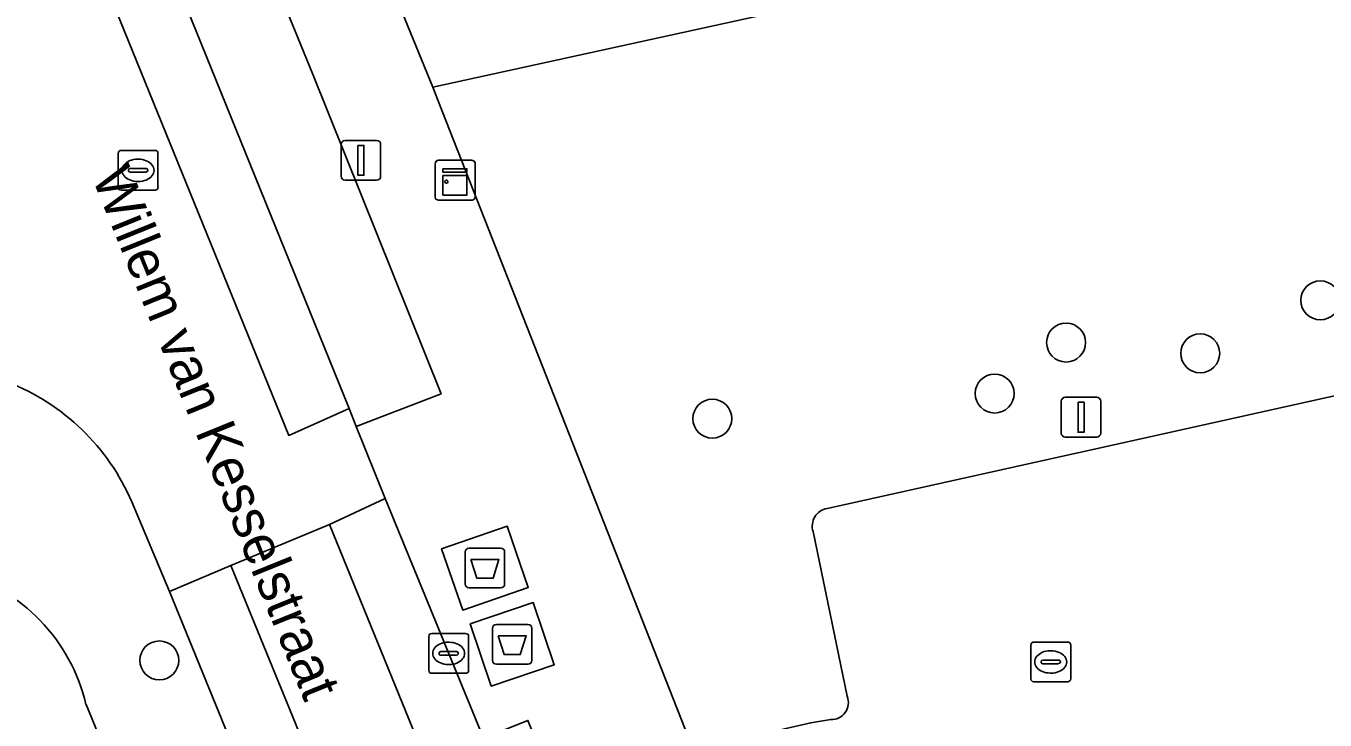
# Model space of a CAD drawing. Extents: x 160030 to 160839, y 385325 to 386450.
# Drawn here: x 160686.46 to 160719.07, y 385616.65 to 385634.08 of the extents above; entities that cross this region are included whole.
import ezdxf

# ---------------------------------------------------------------- set-up
doc = ezdxf.new("R2010")
doc.units = 0
for name, color, linetype in [('IMGEO_Afval_apart_plaats', 7, 'Continuous'), ('IMGEO_Boom', 7, 'Continuous'), ('IMGEO_Groenvoorziening', 7, 'Continuous'), ('IMGEO_Kast', 7, 'Continuous'), ('IMGEO_Kolk', 7, 'Continuous'), ('IMGEO_Lichtmast', 7, 'Continuous'), ('IMGEO_Openbare_ruimte_label', 7, 'Continuous'), ('IMGEO_Parkeervlak_open', 7, 'Continuous'), ('IMGEO_Rijbaan_lokaal_gesloten', 7, 'Continuous'), ('IMGEO_Rijbaan_lokaal_open', 7, 'Continuous'), ('IMGEO_Rioolput', 7, 'Continuous'), ('IMGEO_Voetpad_gesloten', 7, 'Continuous'), ('IMGEO_Voetpad_open', 7, 'Continuous')]:
    doc.layers.add(name, color=color, linetype=linetype)

msp = doc.modelspace()

# ---------------------------------------------------------------- linework, layer by layer
at = {"layer": 'IMGEO_Afval_apart_plaats'}
for p, q in [((160697.485, 385620.064), (160697.485, 385620.864)), ((160697.485, 385620.864), (160697.485, 385620.064)), ((160697.585, 385620.964), (160698.375, 385620.964)), ((160698.375, 385620.964), (160697.585, 385620.964)), ((160698.475, 385620.864), (160698.475, 385620.064)), ((160698.475, 385620.064), (160698.475, 385620.864)), ((160698.375, 385619.964), (160697.585, 385619.964)), ((160697.585, 385619.964), (160698.375, 385619.964)), ((160698.17, 385618.147), (160698.17, 385618.947)), ((160698.17, 385618.947), (160698.17, 385618.147)), ((160698.27, 385619.047), (160699.06, 385619.047)), ((160699.06, 385619.047), (160698.27, 385619.047)), ((160699.16, 385618.947), (160699.16, 385618.147)), ((160699.16, 385618.147), (160699.16, 385618.947)), ((160699.06, 385618.047), (160698.27, 385618.047)), ((160698.27, 385618.047), (160699.06, 385618.047))]:
    msp.add_line(p, q, dxfattribs=at)
for points in [[(160697.628, 385620.678), (160698.332, 385620.678), (160698.183, 385620.208), (160697.777, 385620.208), (160697.628, 385620.678)], [(160698.313, 385618.761), (160699.017, 385618.761), (160698.868, 385618.291), (160698.462, 385618.291), (160698.313, 385618.761)]]:
    msp.add_lwpolyline(points, dxfattribs=at)
for centre, start, end in [((160697.585, 385620.864), 90, 180), ((160697.585, 385620.864), 90, 180), ((160698.375, 385620.864), 0, 90), ((160698.375, 385620.864), 360, 90), ((160697.585, 385620.064), 180, 270), ((160697.585, 385620.064), 180, 270), ((160698.375, 385620.064), 270, 0), ((160698.375, 385620.064), 270, 0), ((160698.27, 385618.947), 90, 180), ((160698.27, 385618.947), 90, 180), ((160699.06, 385618.947), 0, 90), ((160699.06, 385618.947), 360, 90), ((160698.27, 385618.147), 180, 270), ((160698.27, 385618.147), 180, 270), ((160699.06, 385618.147), 270, 0), ((160699.06, 385618.147), 270, 0)]:
    msp.add_arc(centre, 0.1, start, end, dxfattribs=at)
at = {"layer": 'IMGEO_Boom'}
for centre in [(160718.951, 385627.188), (160712.57, 385626.128), (160715.937, 385625.856), (160710.777, 385624.847), (160703.69, 385624.217), (160689.807, 385618.144)]:
    msp.add_circle(centre, 0.489, dxfattribs=at)
at = {"layer": 'IMGEO_Groenvoorziening'}
for points in [[(160758.778, 385646.124), (160753.839, 385645.047), (160727.249, 385639.24), (160696.668, 385632.545), (160696.905, 385631.943), (160703.192, 385615.95), (160703.709, 385616.016), (160706.16, 385616.577), (160706.66, 385616.657)], [(160706.573, 385621.963), (160737.965, 385628.931), (160740.966, 385629.273), (160759.505, 385633.343)], [(160707.074, 385617.242), (160706.217, 385621.378)], [(160680.284, 385619.129), (160678.833, 385617.915), (160695.737, 385598.058), (160687.965, 385617.033)]]:
    msp.add_lwpolyline(points, dxfattribs=at)
for centre, radius, start, end in [((160706.653, 385621.514), 0.456, 100.0751, 197.28), ((160683.558, 385616.004), 4.525, 13.1416, 74.7427), ((160706.677, 385617.084), 0.427, 267.6604, 21.7661)]:
    msp.add_arc(centre, radius, start, end, dxfattribs=at)
at = {"layer": 'IMGEO_Kast'}
for p, q in [((160696.807, 385630.705), (160697.648, 385630.705)), ((160697.648, 385630.705), (160696.807, 385630.705)), ((160697.732, 385630.63), (160697.732, 385629.789)), ((160697.732, 385629.789), (160697.732, 385630.63)), ((160696.732, 385629.78), (160696.732, 385630.621)), ((160696.732, 385630.621), (160696.732, 385629.78)), ((160697.657, 385629.705), (160696.816, 385629.705)), ((160696.816, 385629.705), (160697.657, 385629.705))]:
    msp.add_line(p, q, dxfattribs=at)
for points in [[(160696.927, 385630.495), (160697.527, 385630.495), (160697.527, 385630.41), (160696.927, 385630.41), (160696.927, 385630.495)], [(160696.927, 385630.32), (160697.527, 385630.32), (160697.527, 385629.831), (160696.927, 385629.831), (160696.927, 385630.32)]]:
    msp.add_lwpolyline(points, dxfattribs=at)
msp.add_circle((160697.011, 385630.169), 0.0377, dxfattribs=at)
for centre, start, end in [((160696.81, 385630.627), 92.4484, 184.2845), ((160696.81, 385630.627), 92.4484, 184.2845), ((160697.654, 385630.627), 2.4484, 94.2845), ((160697.654, 385630.627), 2.4484, 94.2845), ((160696.81, 385629.783), 182.4484, 274.2845), ((160696.81, 385629.783), 182.4484, 274.2845), ((160697.654, 385629.783), 272.4484, 4.2845), ((160697.654, 385629.783), 272.4484, 4.2845)]:
    msp.add_arc(centre, 0.0779, start, end, dxfattribs=at)
at = {"layer": 'IMGEO_Kolk'}
for p, q in [((160696.569, 385617.895), (160696.569, 385618.747)), ((160696.644, 385618.821), (160697.496, 385618.821)), ((160697.057, 385618.601), (160697.082, 385618.601)), ((160697.57, 385618.747), (160697.57, 385617.895)), ((160711.759, 385618.605), (160712.611, 385618.605)), ((160696.828, 385618.315), (160696.828, 385618.327)), ((160697.266, 385618.278), (160696.868, 385618.278)), ((160696.871, 385618.364), (160697.269, 385618.364)), ((160697.312, 385618.327), (160697.312, 385618.315)), ((160711.684, 385617.679), (160711.684, 385618.531)), ((160712.172, 385618.385), (160712.197, 385618.385)), ((160712.685, 385618.531), (160712.685, 385617.679)), ((160697.08, 385618.041), (160697.055, 385618.041)), ((160711.943, 385618.099), (160711.943, 385618.111)), ((160712.381, 385618.062), (160711.983, 385618.062)), ((160711.986, 385618.148), (160712.384, 385618.148)), ((160712.427, 385618.111), (160712.427, 385618.099)), ((160697.496, 385617.821), (160696.644, 385617.821)), ((160712.611, 385617.605), (160711.759, 385617.605)), ((160712.195, 385617.825), (160712.17, 385617.825))]:
    msp.add_line(p, q, dxfattribs=at)
for points in [[(160696.569, 385617.895), (160696.569, 385618.747)], [(160696.644, 385618.821), (160697.496, 385618.821)], [(160697.57, 385618.747), (160697.57, 385617.895)], [(160711.759, 385618.605), (160712.611, 385618.605)], [(160711.684, 385617.679), (160711.684, 385618.531)], [(160712.685, 385618.531), (160712.685, 385617.679)], [(160697.496, 385617.821), (160696.644, 385617.821)], [(160712.611, 385617.605), (160711.759, 385617.605)]]:
    msp.add_lwpolyline(points, dxfattribs=at)
for centre, radius, start, end in [((160696.646, 385618.745), 0.0765, 91.552, 178.448), ((160696.646, 385618.745), 0.0765, 91.552, 178.448), ((160697.494, 385618.745), 0.0765, 1.552, 88.448), ((160697.494, 385618.745), 0.0765, 1.552, 88.448), ((160711.761, 385618.529), 0.0765, 91.552, 178.448), ((160711.761, 385618.529), 0.0765, 91.552, 178.448), ((160712.609, 385618.529), 0.0765, 1.552, 88.448), ((160712.609, 385618.529), 0.0765, 1.552, 88.448), ((160696.868, 385618.324), 0.0403, 85.8775, 175.7526), ((160696.865, 385618.314), 0.0366, 178.938, 274.7102), ((160697.269, 385618.321), 0.043, 264.8664, 352.4533), ((160697.273, 385618.326), 0.0386, 1.7309, 96.639), ((160711.983, 385618.108), 0.0403, 85.8775, 175.7526), ((160711.98, 385618.098), 0.0366, 178.938, 274.7102), ((160712.384, 385618.105), 0.043, 264.8664, 352.4533), ((160712.388, 385618.11), 0.0386, 1.7309, 96.639), ((160696.646, 385617.897), 0.0765, 181.552, 268.448), ((160696.646, 385617.897), 0.0765, 181.552, 268.448), ((160697.494, 385617.897), 0.0765, 271.552, 358.448), ((160697.494, 385617.897), 0.0765, 271.552, 358.448), ((160711.761, 385617.681), 0.0765, 181.552, 268.448), ((160711.761, 385617.681), 0.0765, 181.552, 268.448), ((160712.609, 385617.681), 0.0765, 271.552, 358.448), ((160712.609, 385617.681), 0.0765, 271.552, 358.448)]:
    msp.add_arc(centre, radius, start, end, dxfattribs=at)
for centre, major_axis, ratio, start_param, end_param in [((160697.056, 385618.321), (-0.387, 0.002), 0.722429, 4.712389, 7.853982), ((160697.081, 385618.321), (-0.39, 0.002), 0.717154, 1.570796, 4.712389), ((160712.171, 385618.105), (-0.387, 0.002), 0.722429, 4.712389, 7.853982), ((160712.196, 385618.105), (-0.39, 0.002), 0.717154, 1.570796, 4.712389)]:
    msp.add_ellipse(centre, major_axis=major_axis, ratio=ratio, start_param=start_param, end_param=end_param, dxfattribs=at)
at = {"layer": 'IMGEO_Lichtmast'}
for p, q in [((160694.372, 385630.305), (160694.372, 385631.105)), ((160694.372, 385631.105), (160694.372, 385630.305)), ((160694.472, 385631.205), (160695.262, 385631.205)), ((160695.262, 385631.205), (160694.472, 385631.205)), ((160695.362, 385631.105), (160695.362, 385630.305)), ((160695.362, 385630.305), (160695.362, 385631.105)), ((160695.262, 385630.205), (160694.472, 385630.205)), ((160694.472, 385630.205), (160695.262, 385630.205)), ((160712.45, 385623.852), (160712.45, 385624.652)), ((160712.45, 385624.652), (160712.45, 385623.852)), ((160712.55, 385624.752), (160713.34, 385624.752)), ((160713.34, 385624.752), (160712.55, 385624.752)), ((160713.44, 385624.652), (160713.44, 385623.852)), ((160713.44, 385623.852), (160713.44, 385624.652)), ((160713.34, 385623.752), (160712.55, 385623.752)), ((160712.55, 385623.752), (160713.34, 385623.752))]:
    msp.add_line(p, q, dxfattribs=at)
for points in [[(160694.792, 385631.08), (160694.942, 385631.08), (160694.942, 385630.33), (160694.792, 385630.33), (160694.792, 385631.08)], [(160712.87, 385624.627), (160713.02, 385624.627), (160713.02, 385623.877), (160712.87, 385623.877), (160712.87, 385624.627)]]:
    msp.add_lwpolyline(points, dxfattribs=at)
for centre, start, end in [((160694.472, 385631.105), 90, 180), ((160694.472, 385631.105), 90, 180), ((160695.262, 385631.105), 0, 90), ((160695.262, 385631.105), 360, 90), ((160694.472, 385630.305), 180, 270), ((160694.472, 385630.305), 180, 270), ((160695.262, 385630.305), 270, 0), ((160695.262, 385630.305), 270, 0), ((160712.55, 385624.652), 90, 180), ((160712.55, 385624.652), 90, 180), ((160713.34, 385624.652), 0, 90), ((160713.34, 385624.652), 360, 90), ((160712.55, 385623.852), 180, 270), ((160712.55, 385623.852), 180, 270), ((160713.34, 385623.852), 270, 0), ((160713.34, 385623.852), 270, 0)]:
    msp.add_arc(centre, 0.1, start, end, dxfattribs=at)
at = {"layer": 'IMGEO_Parkeervlak_open'}
msp.add_lwpolyline([(160694.574, 385624.472), (160694.745, 385624.022), (160696.878, 385624.838), (160693.652, 385632.886), (160690.097, 385641.586), (160687.977, 385640.739), (160688.016, 385640.644)], close=True, dxfattribs=at)
for points in [[(160759.505, 385633.343), (160740.966, 385629.273), (160737.965, 385628.931), (160706.573, 385621.963)], [(160706.217, 385621.378), (160707.074, 385617.242)], [(160706.66, 385616.657), (160706.16, 385616.577), (160703.709, 385616.016), (160706.197, 385609.931), (160707.926, 385610.625), (160709.192, 385611.15)]]:
    msp.add_lwpolyline(points, dxfattribs=at)
for centre, radius, start, end in [((160706.653, 385621.514), 0.456, 100.0751, 197.28), ((160706.677, 385617.084), 0.427, 267.6604, 21.7661)]:
    msp.add_arc(centre, radius, start, end, dxfattribs=at)
at = {"layer": 'IMGEO_Rijbaan_lokaal_gesloten'}
msp.add_lwpolyline([(160688.016, 385640.644), (160686.465, 385640.026), (160693.055, 385623.795), (160694.574, 385624.472)], close=True, dxfattribs=at)
for points in [[(160701.37, 385607.768), (160697.943, 385616.194), (160695.475, 385622.21), (160694.076, 385621.556), (160703.188, 385599.205), (160706.065, 385591.61)], [(160691.604, 385620.527), (160690.059, 385619.877), (160699.908, 385595.734)], [(160701.48, 385596.364), (160691.604, 385620.527)]]:
    msp.add_lwpolyline(points, dxfattribs=at)
at = {"layer": 'IMGEO_Rijbaan_lokaal_open'}
for points in [[(160689.115, 385622.125), (160690.059, 385619.877), (160691.604, 385620.527), (160694.076, 385621.556), (160695.475, 385622.21), (160694.745, 385624.022), (160694.574, 385624.472), (160693.055, 385623.795), (160686.465, 385640.026), (160688.016, 385640.644), (160687.977, 385640.739)], [(160694.076, 385621.556), (160691.604, 385620.527)], [(160706.065, 385591.61), (160703.188, 385599.205), (160694.076, 385621.556)], [(160691.604, 385620.527), (160701.48, 385596.364)]]:
    msp.add_lwpolyline(points, dxfattribs=at)
msp.add_arc((160683.957, 385619.908), 5.614, 23.2588, 114.0487, dxfattribs=at)
at = {"layer": 'IMGEO_Rioolput'}
for p, q in [((160688.846, 385630.954), (160689.698, 385630.954)), ((160688.771, 385630.028), (160688.771, 385630.88)), ((160689.259, 385630.734), (160689.284, 385630.734)), ((160689.772, 385630.88), (160689.772, 385630.028)), ((160689.03, 385630.448), (160689.03, 385630.46)), ((160689.468, 385630.411), (160689.07, 385630.411)), ((160689.073, 385630.497), (160689.471, 385630.497)), ((160689.514, 385630.46), (160689.514, 385630.448)), ((160689.282, 385630.174), (160689.257, 385630.174)), ((160689.698, 385629.954), (160688.846, 385629.954))]:
    msp.add_line(p, q, dxfattribs=at)
for points in [[(160688.846, 385630.954), (160689.698, 385630.954)], [(160688.771, 385630.028), (160688.771, 385630.88)], [(160689.772, 385630.88), (160689.772, 385630.028)], [(160689.698, 385629.954), (160688.846, 385629.954)]]:
    msp.add_lwpolyline(points, dxfattribs=at)
for centre, radius, start, end in [((160688.848, 385630.878), 0.0765, 91.552, 178.448), ((160688.848, 385630.878), 0.0765, 91.552, 178.448), ((160689.696, 385630.878), 0.0765, 1.552, 88.448), ((160689.696, 385630.878), 0.0765, 1.552, 88.448), ((160689.07, 385630.457), 0.0403, 85.8775, 175.7526), ((160689.067, 385630.447), 0.0366, 178.938, 274.7102), ((160689.471, 385630.454), 0.043, 264.8664, 352.4533), ((160689.475, 385630.459), 0.0386, 1.7309, 96.639), ((160688.848, 385630.03), 0.0765, 181.552, 268.448), ((160688.848, 385630.03), 0.0765, 181.552, 268.448), ((160689.696, 385630.03), 0.0765, 271.552, 358.448), ((160689.696, 385630.03), 0.0765, 271.552, 358.448)]:
    msp.add_arc(centre, radius, start, end, dxfattribs=at)
for centre, major_axis, ratio, start_param, end_param in [((160689.258, 385630.454), (-0.387, 0.002), 0.722429, 4.712389, 7.853982), ((160689.283, 385630.454), (-0.39, 0.002), 0.717154, 1.570796, 4.712389)]:
    msp.add_ellipse(centre, major_axis=major_axis, ratio=ratio, start_param=start_param, end_param=end_param, dxfattribs=at)
at = {"layer": 'IMGEO_Voetpad_gesloten'}
for points in [[(160698.535, 385621.519), (160696.891, 385620.949), (160697.424, 385619.409), (160699.068, 385619.978)], [(160699.193, 385619.595), (160697.61, 385619.061), (160698.137, 385617.499), (160699.72, 385618.033)]]:
    msp.add_lwpolyline(points, close=True, dxfattribs=at)
at = {"layer": 'IMGEO_Voetpad_open'}
for points in [[(160753.839, 385645.047), (160758.778, 385646.124), (160758.358, 385648.049), (160753.642, 385647.02), (160753.735, 385646.588), (160753.373, 385646.51), (160753.176, 385647.428), (160735.465, 385643.624), (160735.677, 385642.633), (160735.537, 385642.603), (160735.396, 385642.573), (160735.186, 385643.554), (160717.698, 385639.74), (160717.898, 385638.806), (160717.701, 385638.764), (160717.503, 385638.722), (160717.295, 385639.695), (160699.679, 385635.881), (160699.886, 385634.913), (160699.528, 385634.836), (160699.449, 385635.206), (160695.894, 385634.44), (160696.668, 385632.545), (160727.249, 385639.24)], [(160697.424, 385619.409), (160696.891, 385620.949), (160698.535, 385621.519), (160699.068, 385619.978)], [(160698.137, 385617.499), (160697.61, 385619.061), (160699.193, 385619.595), (160699.72, 385618.033)]]:
    msp.add_lwpolyline(points, close=True, dxfattribs=at)
for points in [[(160711.703, 385604.077), (160710.556, 385606.901), (160709.477, 385606.644), (160707.926, 385610.625), (160706.197, 385609.931), (160703.709, 385616.016), (160703.192, 385615.95), (160696.905, 385631.943), (160696.668, 385632.545), (160695.894, 385634.44), (160692.968, 385641.888)], [(160687.977, 385640.739), (160690.097, 385641.586), (160693.652, 385632.886), (160696.878, 385624.838), (160694.745, 385624.022), (160695.475, 385622.21), (160697.943, 385616.194), (160699.059, 385616.636), (160702.472, 385608.262), (160701.37, 385607.768)], [(160690.059, 385619.877), (160689.115, 385622.125)], [(160699.908, 385595.734), (160690.059, 385619.877)], [(160687.965, 385617.033), (160695.737, 385598.058), (160696.355, 385596.549), (160699.106, 385589.27), (160702.172, 385580.204)]]:
    msp.add_lwpolyline(points, dxfattribs=at)
for centre, radius, start, end in [((160683.957, 385619.908), 5.614, 23.2588, 114.0487), ((160683.558, 385616.004), 4.525, 13.1416, 74.7427)]:
    msp.add_arc(centre, radius, start, end, dxfattribs=at)

# ---------------------------------------------------------------- texts
at = {"layer": 'IMGEO_Openbare_ruimte_label'}
msp.add_text('Willem van Kesselstraat', height=1, rotation=292.0779, dxfattribs=at).set_placement((160688.099, 385630.296))

doc.saveas('drawing.dxf')
